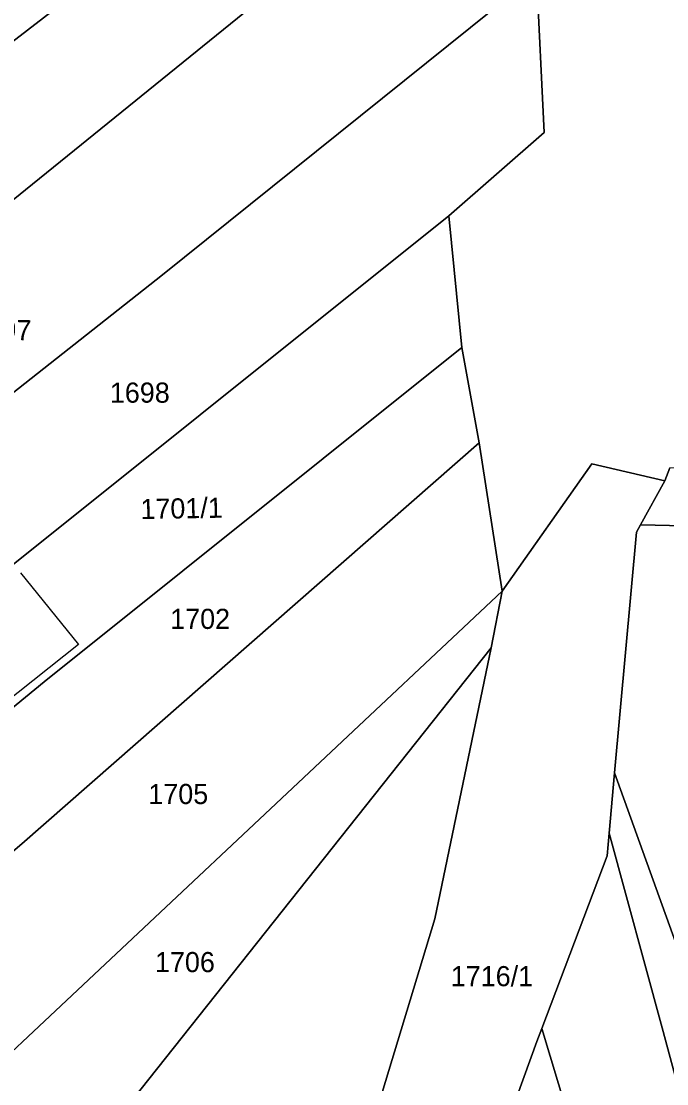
# Model space of a CAD drawing. Extents: x -263943 to -261149, y -1236934 to -1230686.
# Drawn here: x -262792.4 to -262728.3, y -1234970.3 to -1234864.7 of the extents above; entities that cross this region are included whole.
import ezdxf

# ---------------------------------------------------------------- set-up
doc = ezdxf.new("R2010")
doc.units = 0
for name, color, linetype in [('body_kn', 7, 'Continuous'), ('kladpar_druhypozemkov', 7, 'Continuous'), ('kladpar_hranice', 7, 'Continuous'), ('kladpar_parcelnecisla', 7, 'Continuous'), ('kladpar_plochy', 7, 'Continuous'), ('zappar_hrandruhpozemk', 7, 'Continuous'), ('zuob_linie', 7, 'Continuous'), ('zuob_plochy', 7, 'Continuous')]:
    doc.layers.add(name, color=color, linetype=linetype)

msp = doc.modelspace()

# ---------------------------------------------------------------- linework, layer by layer
at = {"layer": 'body_kn'}
for p, q in [((-262740.45, -1234875.76), (-262740.45, -1234875.76)), ((-262749.92, -1234884.03), (-262749.92, -1234884.03)), ((-262749.92, -1234884.03), (-262749.92, -1234884.03)), ((-262778.36, -1234889.88), (-262778.36, -1234889.88)), ((-262778.36, -1234889.88), (-262778.36, -1234889.88)), ((-262748.63, -1234897.1), (-262748.63, -1234897.1)), ((-262746.9, -1234906.58), (-262746.9, -1234906.58)), ((-262735.7, -1234908.67), (-262735.7, -1234908.67)), ((-262728.45, -1234910.35), (-262728.45, -1234910.35)), ((-262728.45, -1234910.35), (-262728.45, -1234910.35)), ((-262731.28, -1234915.44), (-262731.28, -1234915.44)), ((-262730.88, -1234914.72), (-262730.88, -1234914.72)), ((-262744.62, -1234921.33), (-262744.62, -1234921.33)), ((-262786.7, -1234926.61), (-262786.7, -1234926.61)), ((-262745.7, -1234926.95), (-262745.7, -1234926.95)), ((-262790.09, -1234930.33), (-262790.09, -1234930.33)), ((-262733.45, -1234939.37), (-262733.45, -1234939.37)), ((-262733.99, -1234945.35), (-262733.99, -1234945.35)), ((-262792.31, -1234946.41), (-262792.31, -1234946.41)), ((-262734.19, -1234947.6), (-262734.19, -1234947.6)), ((-262751.31, -1234953.86), (-262751.31, -1234953.86)), ((-262740.68, -1234964.77), (-262740.68, -1234964.77)), ((-262728.74, -1234964.72), (-262728.74, -1234964.72)), ((-262741.16, -1234966.05), (-262741.16, -1234966.05))]:
    msp.add_line(p, q, dxfattribs=at)
at = {"layer": 'kladpar_druhypozemkov'}
for p, q in [((-262780.99, -1234900.85), (-262780.99, -1234900.85)), ((-262776.67, -1234912.3), (-262776.67, -1234912.3)), ((-262774.92, -1234922.57), (-262774.92, -1234922.57)), ((-262776.92, -1234940.47), (-262776.92, -1234940.47)), ((-262776.49, -1234957.19), (-262776.49, -1234957.19)), ((-262747.13, -1234958.45), (-262747.13, -1234958.45))]:
    msp.add_line(p, q, dxfattribs=at)
at = {"layer": 'kladpar_hranice'}
for points in [[(-262805.97, -1234876.51), (-262864.47, -1234922.04), (-262866.67, -1234923.73), (-262868.03, -1234924.57), (-262874.97, -1234915.43), (-262869.03, -1234910.69), (-262820.13, -1234873.05), (-262819.35, -1234872.45), (-262753.82, -1234822.19), (-262752.01, -1234834.86), (-262805.97, -1234876.51)], [(-262795.3, -1234884.13), (-262852.45, -1234930.33), (-262855.16, -1234932.53), (-262864.47, -1234922.04), (-262805.97, -1234876.51), (-262752.01, -1234834.86), (-262747.92, -1234845.75), (-262795.3, -1234884.13)], [(-262778.36, -1234889.88), (-262832.62, -1234932.7), (-262840.93, -1234939.3), (-262852.45, -1234930.33), (-262795.3, -1234884.13), (-262747.92, -1234845.75), (-262741.22, -1234860.02), (-262778.36, -1234889.88)], [(-262749.92, -1234884.03), (-262823.86, -1234943.22), (-262825.52, -1234944.55), (-262832.62, -1234932.7), (-262778.36, -1234889.88), (-262741.22, -1234860.02), (-262740.45, -1234875.76), (-262749.92, -1234884.03)], [(-262818.56, -1234953.66), (-262819.43, -1234954.37), (-262820.28, -1234954.88), (-262822.26, -1234952.01), (-262825.25, -1234947.69), (-262822.23, -1234945.17), (-262823.86, -1234943.22), (-262749.92, -1234884.03), (-262748.63, -1234897.1), (-262790.09, -1234930.33), (-262818.56, -1234953.66)], [(-262811.31, -1234962.66), (-262816.72, -1234957.42), (-262819.43, -1234954.37), (-262818.56, -1234953.66), (-262790.09, -1234930.33), (-262748.63, -1234897.1), (-262746.9, -1234906.58), (-262792.31, -1234946.41), (-262811.31, -1234962.66)], [(-262802.17, -1234975.36), (-262811.31, -1234962.66), (-262792.31, -1234946.41), (-262746.9, -1234906.58), (-262744.62, -1234921.33), (-262802.17, -1234975.36)], [(-262776.85, -1235036.46), (-262768.55, -1235012.9), (-262763.96, -1235000.18), (-262763.55, -1234992.97), (-262757.09, -1234972.99), (-262751.31, -1234953.86), (-262745.7, -1234926.95), (-262744.62, -1234921.33), (-262735.7, -1234908.67), (-262728.45, -1234910.35)], [(-262723.66, -1234914.9), (-262730.88, -1234914.72), (-262728.45, -1234910.35), (-262727.96, -1234909.05), (-262724.32, -1234908.98), (-262710.88, -1234915.95), (-262709.13, -1234921.87), (-262723.66, -1234914.9)], [(-262728.45, -1234910.35), (-262730.88, -1234914.72), (-262731.28, -1234915.44), (-262733.45, -1234939.37), (-262733.99, -1234945.35), (-262734.19, -1234947.6), (-262740.68, -1234964.77), (-262741.16, -1234966.05), (-262746.35, -1234980.33), (-262746.94, -1234981.96), (-262748.64, -1234987.04), (-262752.3, -1235002.58), (-262758.56, -1235026.34)], [(-262714.38, -1234949.52), (-262711.29, -1234960.61), (-262711.8, -1234960.78), (-262720.87, -1234963.55), (-262721.12, -1234962.71), (-262721.17, -1234962.48), (-262722.3, -1234962.79), (-262724.87, -1234963.5), (-262725.18, -1234962.36), (-262733.45, -1234939.37), (-262731.28, -1234915.44), (-262730.88, -1234914.72), (-262723.66, -1234914.9), (-262722.41, -1234921.5), (-262719.48, -1234931.75), (-262714.38, -1234949.52)], [(-262796.77, -1234991.1), (-262801.67, -1234984.33), (-262806.69, -1234979), (-262806.92, -1234978.75), (-262802.17, -1234975.36), (-262744.62, -1234921.33), (-262745.7, -1234926.95), (-262792.18, -1234985.52), (-262796.77, -1234991.1)], [(-262763.55, -1234992.97), (-262763.96, -1235000.18), (-262768.55, -1235012.9), (-262772.62, -1235009), (-262776.35, -1235004.84), (-262775.16, -1235004.08), (-262775.59, -1235000.08), (-262787.78, -1234988.4), (-262791.34, -1234986.03), (-262792.18, -1234985.52), (-262745.7, -1234926.95), (-262751.31, -1234953.86), (-262757.09, -1234972.99), (-262763.55, -1234992.97)], [(-262704.62, -1235052.64), (-262719.56, -1234998.75), (-262728.74, -1234964.72), (-262733.99, -1234945.35), (-262733.45, -1234939.37), (-262725.18, -1234962.36), (-262724.87, -1234963.5), (-262713.74, -1235004.75), (-262699.82, -1235000.68), (-262686.8, -1235047.46), (-262695.71, -1235050.01), (-262704.62, -1235052.64)], [(-262677.06, -1235148.13), (-262687.06, -1235151.01), (-262689.87, -1235141.1), (-262696.32, -1235118.23), (-262698.52, -1235110.69), (-262709.46, -1235072.64), (-262730.02, -1235000.18), (-262740.68, -1234964.77), (-262734.19, -1234947.6), (-262733.99, -1234945.35), (-262728.74, -1234964.72), (-262719.56, -1234998.75), (-262704.62, -1235052.64), (-262702.84, -1235058.91), (-262690.38, -1235101.79), (-262677.06, -1235148.13)], [(-262708.28, -1235113.32), (-262719.21, -1235074.93), (-262736.23, -1235014.5), (-262740.2, -1235000.18), (-262746.35, -1234980.33), (-262741.16, -1234966.05), (-262740.68, -1234964.77), (-262730.02, -1235000.18), (-262709.46, -1235072.64), (-262698.52, -1235110.69), (-262704.12, -1235112.13), (-262708.28, -1235113.32)]]:
    msp.add_lwpolyline(points, dxfattribs=at)
at = {"layer": 'kladpar_plochy'}
for points in [[(-262805.97, -1234876.51), (-262864.47, -1234922.04), (-262866.67, -1234923.73), (-262868.03, -1234924.57), (-262874.97, -1234915.43), (-262869.03, -1234910.69), (-262820.13, -1234873.05), (-262819.35, -1234872.45), (-262753.82, -1234822.19), (-262752.01, -1234834.86)], [(-262795.3, -1234884.13), (-262852.45, -1234930.33), (-262855.16, -1234932.53), (-262864.47, -1234922.04), (-262805.97, -1234876.51), (-262752.01, -1234834.86), (-262747.92, -1234845.75)], [(-262778.36, -1234889.88), (-262832.62, -1234932.7), (-262840.93, -1234939.3), (-262852.45, -1234930.33), (-262795.3, -1234884.13), (-262747.92, -1234845.75), (-262741.22, -1234860.02)], [(-262749.92, -1234884.03), (-262823.86, -1234943.22), (-262825.52, -1234944.55), (-262832.62, -1234932.7), (-262778.36, -1234889.88), (-262741.22, -1234860.02), (-262740.45, -1234875.76)], [(-262818.56, -1234953.66), (-262819.43, -1234954.37), (-262820.28, -1234954.88), (-262822.26, -1234952.01), (-262825.25, -1234947.69), (-262822.23, -1234945.17), (-262823.86, -1234943.22), (-262749.92, -1234884.03), (-262748.63, -1234897.1), (-262790.09, -1234930.33)], [(-262811.31, -1234962.66), (-262816.72, -1234957.42), (-262819.43, -1234954.37), (-262818.56, -1234953.66), (-262790.09, -1234930.33), (-262748.63, -1234897.1), (-262746.9, -1234906.58), (-262792.31, -1234946.41)], [(-262802.17, -1234975.36), (-262811.31, -1234962.66), (-262792.31, -1234946.41), (-262746.9, -1234906.58), (-262744.62, -1234921.33)], [(-262723.66, -1234914.9), (-262730.88, -1234914.72), (-262728.45, -1234910.35), (-262727.96, -1234909.05), (-262724.32, -1234908.98), (-262710.88, -1234915.95), (-262709.13, -1234921.87)], [(-262714.38, -1234949.52), (-262711.29, -1234960.61), (-262711.8, -1234960.78), (-262720.87, -1234963.55), (-262721.12, -1234962.71), (-262721.17, -1234962.48), (-262722.3, -1234962.79), (-262724.87, -1234963.5), (-262725.18, -1234962.36), (-262733.45, -1234939.37), (-262731.28, -1234915.44), (-262730.88, -1234914.72), (-262723.66, -1234914.9), (-262722.41, -1234921.5), (-262719.48, -1234931.75)], [(-262796.77, -1234991.1), (-262801.67, -1234984.33), (-262806.69, -1234979), (-262806.92, -1234978.75), (-262802.17, -1234975.36), (-262744.62, -1234921.33), (-262745.7, -1234926.95), (-262792.18, -1234985.52)], [(-262763.55, -1234992.97), (-262763.96, -1235000.18), (-262768.55, -1235012.9), (-262772.62, -1235009), (-262776.35, -1235004.84), (-262775.16, -1235004.08), (-262775.59, -1235000.08), (-262787.78, -1234988.4), (-262791.34, -1234986.03), (-262792.18, -1234985.52), (-262745.7, -1234926.95), (-262751.31, -1234953.86), (-262757.09, -1234972.99)], [(-262704.62, -1235052.64), (-262719.56, -1234998.75), (-262728.74, -1234964.72), (-262733.99, -1234945.35), (-262733.45, -1234939.37), (-262725.18, -1234962.36), (-262724.87, -1234963.5), (-262713.74, -1235004.75), (-262699.82, -1235000.68), (-262686.8, -1235047.46), (-262695.71, -1235050.01)], [(-262677.06, -1235148.13), (-262687.06, -1235151.01), (-262689.87, -1235141.1), (-262696.32, -1235118.23), (-262698.52, -1235110.69), (-262709.46, -1235072.64), (-262730.02, -1235000.18), (-262740.68, -1234964.77), (-262734.19, -1234947.6), (-262733.99, -1234945.35), (-262728.74, -1234964.72), (-262719.56, -1234998.75), (-262704.62, -1235052.64), (-262702.84, -1235058.91), (-262690.38, -1235101.79)], [(-262708.28, -1235113.32), (-262719.21, -1235074.93), (-262736.23, -1235014.5), (-262740.2, -1235000.18), (-262746.35, -1234980.33), (-262741.16, -1234966.05), (-262740.68, -1234964.77), (-262730.02, -1235000.18), (-262709.46, -1235072.64), (-262698.52, -1235110.69), (-262704.12, -1235112.13)]]:
    msp.add_lwpolyline(points, close=True, dxfattribs=at)
msp.add_lwpolyline([(-262776.85, -1235036.46), (-262768.55, -1235012.9), (-262763.96, -1235000.18), (-262763.55, -1234992.97), (-262757.09, -1234972.99), (-262751.31, -1234953.86), (-262745.7, -1234926.95), (-262744.62, -1234921.33), (-262735.7, -1234908.67), (-262728.45, -1234910.35), (-262730.88, -1234914.72), (-262731.28, -1234915.44), (-262733.45, -1234939.37), (-262733.99, -1234945.35), (-262734.19, -1234947.6), (-262740.68, -1234964.77), (-262741.16, -1234966.05), (-262746.35, -1234980.33), (-262746.94, -1234981.96), (-262748.64, -1234987.04), (-262752.3, -1235002.58), (-262758.56, -1235026.34)], dxfattribs=at)
at = {"layer": 'zappar_hrandruhpozemk'}
msp.add_lwpolyline([(-262792.45, -1234919.5), (-262786.7, -1234926.61), (-262794.16, -1234932.53), (-262796.53, -1234929.82), (-262794.83, -1234928.47)], dxfattribs=at)
at = {"layer": 'zuob_linie'}
for points in [[(-262727.96, -1234909.05), (-262728.45, -1234910.35), (-262735.7, -1234908.67), (-262744.62, -1234921.33), (-262746.9, -1234906.58), (-262748.63, -1234897.1), (-262749.92, -1234884.03), (-262740.45, -1234875.76), (-262741.22, -1234860.02)], [(-262741.22, -1234860.02), (-262740.45, -1234875.76), (-262749.92, -1234884.03), (-262748.63, -1234897.1), (-262746.9, -1234906.58), (-262744.62, -1234921.33), (-262735.7, -1234908.67), (-262728.45, -1234910.35), (-262727.96, -1234909.05)]]:
    msp.add_lwpolyline(points, dxfattribs=at)
at = {"layer": 'zuob_plochy'}
for points in [[(-262727.96, -1234909.05), (-262728.45, -1234910.35), (-262735.7, -1234908.67), (-262744.62, -1234921.33), (-262746.9, -1234906.58), (-262748.63, -1234897.1), (-262749.92, -1234884.03), (-262740.45, -1234875.76), (-262741.22, -1234860.02)], [(-262741.22, -1234860.02), (-262740.45, -1234875.76), (-262749.92, -1234884.03), (-262748.63, -1234897.1), (-262746.9, -1234906.58), (-262744.62, -1234921.33), (-262735.7, -1234908.67), (-262728.45, -1234910.35), (-262727.96, -1234909.05)]]:
    msp.add_lwpolyline(points, dxfattribs=at)

# ---------------------------------------------------------------- texts
at = {"layer": 'kladpar_parcelnecisla'}
for s, rotation, p in [('1697', 359, (-262797.34, -1234896.29)), ('1698', 360, (-262783.58, -1234902.59)), ('1701/1', 1, (-262780.53, -1234914.16))]:
    msp.add_text(s, height=2, rotation=rotation, dxfattribs=at).set_placement(p)
for s, p in [('1702', (-262777.59, -1234925.07)), ('1705', (-262779.76, -1234942.47)), ('1706', (-262779.1, -1234959.17)), ('1716/1', (-262749.72, -1234960.57))]:
    msp.add_text(s, height=2, dxfattribs=at).set_placement(p)

doc.saveas('drawing.dxf')
